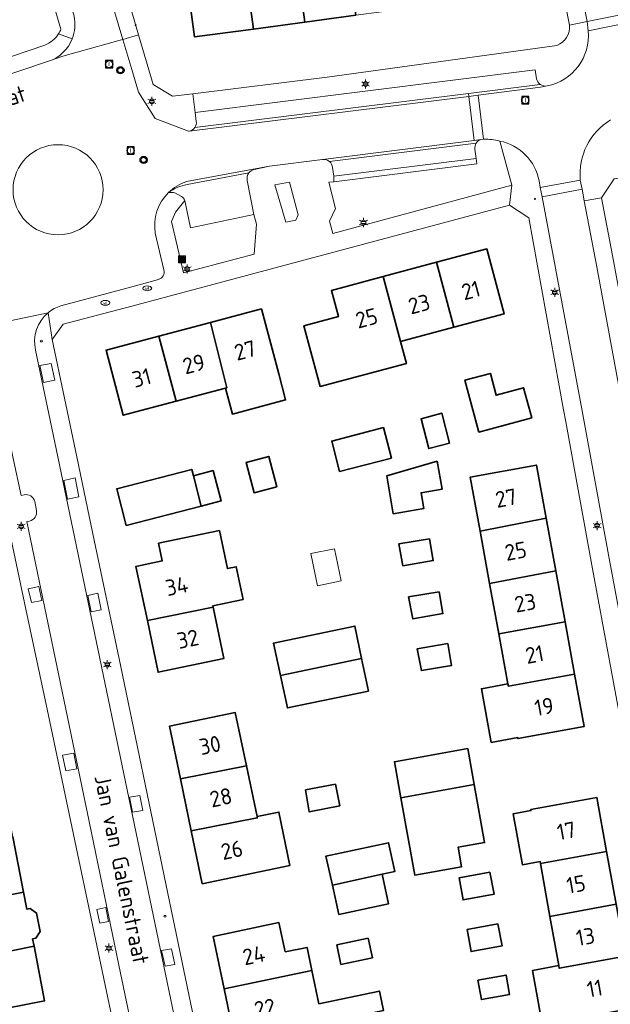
# Model space of a CAD drawing. Header units: metres. Extents: x 140853 to 145288, y 474558 to 480269.
# Tile 268 of 428: x 143892 to 143958, y 478867 to 478977. Entities that reach past the tile are written whole.
import ezdxf
from ezdxf.enums import TextEntityAlignment as Align

# ---------------------------------------------------------------- set-up
doc = ezdxf.new("R2010")
doc.units = ezdxf.units.M
doc.header["$MEASUREMENT"] = 0
for name, color, linetype, lineweight in [('B-WE-GR-BEPLANTING_CULTUUR_HEESTERS-G', 90, 'Continuous', 18), ('B-WE-GR-BEPLANTING_CULTUUR_VASTE PLANTENVAK-G', 90, 'Continuous', 18), ('B-WE-GR-GRAS_KRUIDENRIJK-G', 80, 'Continuous', 18), ('B-WE-GR-GROENVOORZIENING-G', 80, 'Continuous', 18), ('B-WE-IE-MEUBILAIR_WEGMEUBILAIR-S', 7, 'Continuous', 18), ('B-WE-KL-ET_LS_OV_LICHTMAST-S', 190, 'Continuous', 18), ('B-WE-KL-WATER_BRANDLEIDING_PUT-S', 150, 'Continuous', 18), ('B-WE-KL-WATER_PUT-S', 170, 'Continuous', 18), ('B-WE-OG-BEBOUWING-G', 7, 'Continuous', 35), ('B-WE-OG-BEBOUWING_BIJGEBOUW-G', 7, 'Continuous', 18), ('B-WE-OG-BEBOUWING_HUISNUMMER-T18', 10, 'Continuous', 18), ('B-WE-OG-BEBOUWING_STRAATNAAM-T18', 10, 'Continuous', 18), ('B-WE-OG-TERREIN_ERF-G', 7, 'Continuous', 18), ('B-WE-RI-DRAINAGE_PUT-S', 90, 'Continuous', 18), ('B-WE-RI-GWA_RIOOLPUT-S', 30, 'Continuous', 18), ('B-WE-VH-GOOT-G', 170, 'Continuous', 18), ('B-WE-VH-VERHARDING_BETONSTRAATSTEEN-G', 252, 'Continuous', 18), ('B-WE-VH-VERHARDING_TEGEL-G', 252, 'Continuous', 18), ('X-XX-XX-ALGEMEEN-S', 7, 'Continuous', 18)]:
    doc.layers.add(name, color=color, linetype=linetype, lineweight=lineweight)
doc.styles.add('NLCS-ISO', font='txt')

# ---------------------------------------------------------------- blocks, each defined once
blk = doc.blocks.new('SIE-WEG_AFVALBAK-SO')
at = {"linetype": 'ByBlock', "lineweight": 18}
h = blk.add_hatch(color=0, dxfattribs=at)
h.dxf.hatch_style = 1
h.paths.add_polyline_path([(-1.5, -1.5), (1.5, -1.5), (1.5, 1.5), (-1.5, 1.5)])
at = {"color": 0, "linetype": 'ByBlock', "lineweight": 18}
for points in [[(-2, -2), (2, -2), (2, 2), (-2, 2)], [(-1.5, -1.5), (1.5, -1.5), (1.5, 1.5), (-1.5, 1.5)]]:
    blk.add_lwpolyline(points, close=True, dxfattribs=at)
blk = doc.blocks.new('SIE-WEG_AFVALBAK_TYPE_01')
for radius in [0.25, 0.156]:
    blk.add_circle((0, 0), radius)
blk = doc.blocks.new('B-SIE-WEG_LICHTMAST-SO')
at = {"ltscale": 0.1}
for p, q in [((-1.1, 0.63), (-2.19, 1.27)), ((0, 1.27), (0, 2.53)), ((1.1, 0.63), (2.19, 1.27)), ((-1.1, -0.63), (-2.19, -1.27)), ((0, -1.27), (0, -2.53)), ((1.1, -0.63), (2.19, -1.27))]:
    blk.add_line(p, q, dxfattribs=at)
at = {"flags": 128}
for points in [[(-1.16, 0.5), (1.16, 0.5)], [(-1.16, -0.5), (1.16, -0.5)]]:
    blk.add_lwpolyline(points, dxfattribs=at)
at = {"ltscale": 0.1}
blk.add_circle((0, 0), 1.27, dxfattribs=at)
at = {"style": 'NLCS-ISO'}
blk.add_attdef('TYPE', text='', height=1.8, dxfattribs=at).set_placement((0, 2.53), align=Align.BOTTOM_CENTER)
blk = doc.blocks.new('SRI-PUT_INSPECTIE-SO')
at = {"lineweight": -3, "flags": 128}
blk.add_lwpolyline([(-2, -2), (2, -2), (2, 2), (-2, 2)], close=True, dxfattribs=at)
at = {"lineweight": -3, "ltscale": 1.5}
blk.add_circle((0, 0), 2, dxfattribs=at)
at = {"ltscale": 0.1, "style": 'NLCS-ISO'}
blk.add_text('I', height=2.5, dxfattribs=at).set_placement((0, -0.01), align=Align.MIDDLE_CENTER)
blk = doc.blocks.new('SRI-DRAIN_PUT-SO')
at = {"lineweight": -3}
for radius in [2, 1.5]:
    blk.add_circle((0, 0), radius, dxfattribs=at)
blk = doc.blocks.new('SKL-WATERLEIDINGPUT-SO')
at = {"color": 0, "linetype": 'ByBlock', "lineweight": 18}
blk.add_ellipse((0, 0), major_axis=(2.5, 0), ratio=0.54, dxfattribs=at)
at = {"color": 0, "linetype": 'ByBlock', "lineweight": 18, "style": 'NLCS-ISO'}
blk.add_text('wl', height=1.8, dxfattribs=at).set_placement((0, 0), align=Align.MIDDLE_CENTER)
blk = doc.blocks.new('SIE-WEG_STRAATPOT_BRANDKRAAN-SO')
blk.add_ellipse((0, 0), major_axis=(-0.729, 0), ratio=0.685994)
at = {"style": 'NLCS-ISO'}
blk.add_text('BR', height=0.4, dxfattribs=at).set_placement((-0.3, -0.15))

msp = doc.modelspace()

# ---------------------------------------------------------------- linework, layer by layer
at = {"layer": 'B-WE-GR-BEPLANTING_CULTUUR_HEESTERS-G', "ltscale": 0.2, "flags": 128}
msp.add_lwpolyline([(143891.736, 478958.043, 1), (143901.788, 478958.043), (143901.788, 478958.043, 1), (143891.736, 478958.043)], format="xyb", close=True, dxfattribs=at)
at = {"layer": 'B-WE-GR-BEPLANTING_CULTUUR_VASTE PLANTENVAK-G', "ltscale": 0.2, "flags": 128}
for points in [[(143899.089, 478923.831), (143898.654, 478925.927), (143897.392, 478925.639), (143897.827, 478923.543), (143899.089, 478923.831)], [(143894.606, 478913.809), (143893.444, 478913.554), (143893.781, 478912.019), (143894.943, 478912.274), (143894.606, 478913.809)], [(143900.451, 478910.991), (143901.562, 478911.22), (143901.185, 478913.059), (143900.074, 478912.83), (143900.451, 478910.991)], [(143897.613, 478893.254), (143898.874, 478893.496), (143898.516, 478895.242), (143897.255, 478895), (143897.613, 478893.254)], [(143905.085, 478888.673), (143906.237, 478888.862), (143905.896, 478890.513), (143904.744, 478890.324), (143905.085, 478888.673)], [(143901.411, 478876.274), (143902.405, 478876.49), (143902.082, 478878.044), (143901.088, 478877.828), (143901.411, 478876.274)], [(143909.805, 478871.664), (143909.419, 478873.438), (143908.32, 478873.256), (143908.706, 478871.482), (143909.805, 478871.664)]]:
    msp.add_lwpolyline(points, close=True, dxfattribs=at)
at = {"layer": 'B-WE-GR-GRAS_KRUIDENRIJK-G', "ltscale": 0.2, "flags": 128}
for points in [[(143943.424, 478963.236, 0.1783635), (143943.283, 478962.569), (143943.283, 478962.569), (143943.408, 478961.519), (143943.487, 478960.919), (143927.547, 478958.943), (143926.968, 478958.889), (143927.716, 478955.955), (143927.066, 478954.539), (143927.442, 478953.183), (143947.413, 478958.558), (143946.074, 478963.481), (143946.074, 478963.481, 0.0599639), (143944.258, 478963.696), (143944.258, 478963.696), (143943.951, 478963.647), (143943.951, 478963.647, 0.1750638), (143943.424, 478963.236)], [(143910.776, 478948.768), (143918.633, 478950.884), (143918.909, 478954.2), (143918.622, 478955.293), (143911.541, 478953.792), (143910.946, 478956.676), (143910.946, 478956.676, 0.0523744), (143910.901, 478956.851), (143910.901, 478956.851), (143909.858, 478955.538), (143909.433, 478954.509), (143910.776, 478948.768)]]:
    msp.add_lwpolyline(points, format="xyb", close=True, dxfattribs=at)
msp.add_lwpolyline([(143922.599, 478958.906), (143920.943, 478958.585), (143922.183, 478954.416), (143923.286, 478954.651), (143923.541, 478955.247), (143922.599, 478958.906)], close=True, dxfattribs=at)
at = {"layer": 'B-WE-GR-GROENVOORZIENING-G', "ltscale": 0.2, "flags": 128}
msp.add_lwpolyline([(143896.401, 478936.82), (143895.988, 478938.694), (143894.727, 478938.45), (143895.129, 478936.551), (143896.401, 478936.82)], close=True, dxfattribs=at)
at = {"layer": 'B-WE-OG-BEBOUWING-G', "ltscale": 0.2, "flags": 128}
for points in [[(143930.008, 478977.495), (143929.016, 478984.914), (143923.294, 478984.152), (143924.286, 478976.73), (143930.008, 478977.495)], [(143918.564, 478975.965), (143917.572, 478983.389), (143917.487, 478984.023), (143910.926, 478983.146), (143912.003, 478975.088), (143918.564, 478975.965)], [(143918.564, 478975.965), (143924.286, 478976.73), (143923.294, 478984.152), (143917.572, 478983.389), (143918.564, 478975.965)], [(143940.937, 478942.709), (143946.543, 478944.202), (143944.613, 478951.45), (143939.006, 478949.957), (143940.937, 478942.709)], [(143933.055, 478948.372), (143934.985, 478941.124), (143940.937, 478942.709), (143939.006, 478949.957), (143933.055, 478948.372)], [(143934.985, 478941.124), (143933.055, 478948.372), (143927.276, 478946.833), (143928.053, 478943.915), (143924.207, 478942.89), (143926.009, 478936.126), (143935.633, 478938.689), (143934.985, 478941.124)], [(143913.771, 478943.253), (143915.605, 478935.98), (143915.442, 478935.937), (143916.212, 478933.036), (143922.156, 478934.611), (143921.387, 478937.512), (143919.465, 478944.762), (143913.771, 478943.253)], [(143913.771, 478943.253), (143908.013, 478941.727), (143909.941, 478934.479), (143915.442, 478935.937), (143915.605, 478935.98), (143913.771, 478943.253)], [(143908.013, 478941.727), (143902.123, 478940.166), (143904.044, 478932.916), (143909.941, 478934.479), (143908.013, 478941.727)], [(143949.619, 478932.63), (143948.716, 478935.97), (143945.646, 478935.141), (143945.008, 478937.563), (143942.165, 478936.813), (143943.731, 478931.038), (143949.619, 478932.63)], [(143940.457, 478929.78), (143939.588, 478933.156), (143937.278, 478932.513), (143938.134, 478929.183), (143940.457, 478929.78)], [(143933.079, 478931.527), (143927.308, 478930.03), (143928.187, 478926.64), (143933.958, 478928.137), (143933.079, 478931.527)], [(143921.159, 478924.925), (143920.267, 478928.326), (143917.751, 478927.654), (143918.641, 478924.265), (143921.159, 478924.925)], [(143939.082, 478927.778), (143933.439, 478926.138), (143934.161, 478921.92), (143937.58, 478922.503), (143937.279, 478924.269), (143939.612, 478924.667), (143939.082, 478927.778)], [(143951.237, 478921.426), (143950.153, 478927.357), (143942.765, 478926.007), (143943.862, 478919.992), (143951.237, 478921.426)], [(143912.739, 478922.773), (143911.869, 478926.154), (143911.687, 478926.863), (143903.303, 478924.72), (143904.364, 478920.632), (143912.739, 478922.773)], [(143911.869, 478926.154), (143912.739, 478922.773), (143914.965, 478923.365), (143914.068, 478926.739), (143911.869, 478926.154)], [(143952.311, 478915.546), (143951.237, 478921.426), (143943.862, 478919.992), (143944.925, 478914.165), (143952.311, 478915.546)], [(143914.076, 478911.511), (143914.041, 478911.677), (143917.417, 478912.386), (143916.653, 478916.027), (143915.665, 478915.819), (143914.775, 478920.057), (143907.983, 478918.631), (143908.394, 478916.673), (143905.458, 478916.057), (143906.726, 478910.016), (143914.076, 478911.511)], [(143938.214, 478919.144), (143934.789, 478918.566), (143935.247, 478916.13), (143938.627, 478916.701), (143938.214, 478919.144)], [(143952.311, 478915.546), (143944.925, 478914.165), (143945.954, 478908.524), (143953.347, 478909.875), (143952.311, 478915.546)], [(143939.303, 478913.234), (143935.879, 478912.655), (143936.337, 478910.219), (143939.716, 478910.79), (143939.303, 478913.234)], [(143906.726, 478910.016), (143907.934, 478904.264), (143915.274, 478905.806), (143914.076, 478911.511), (143906.726, 478910.016)], [(143954.41, 478904.061), (143953.347, 478909.875), (143945.954, 478908.524), (143946.969, 478902.957), (143947.014, 478902.71), (143954.41, 478904.061)], [(143921.594, 478903.897), (143930.641, 478905.774), (143929.89, 478909.396), (143920.822, 478907.515), (143921.594, 478903.897)], [(143940.275, 478907.45), (143936.851, 478906.871), (143937.309, 478904.435), (143940.688, 478905.006), (143940.275, 478907.45)], [(143930.641, 478905.774), (143921.594, 478903.897), (143922.367, 478900.28), (143931.392, 478902.152), (143930.641, 478905.774)], [(143946.969, 478902.957), (143944.008, 478902.417), (143945.099, 478896.436), (143948.06, 478896.976), (143948.079, 478896.868), (143955.477, 478898.22), (143954.41, 478904.061), (143947.014, 478902.71), (143946.969, 478902.957)], [(143910.41, 478892.385), (143917.779, 478893.836), (143916.528, 478899.768), (143909.187, 478898.233), (143910.41, 478892.385)], [(143943.2, 478891.738), (143942.482, 478895.74), (143934.307, 478894.28), (143935.029, 478890.256), (143943.2, 478891.738)], [(143911.628, 478886.565), (143918.986, 478888.019), (143918.976, 478888.164), (143917.779, 478893.836), (143910.41, 478892.385), (143911.628, 478886.565)], [(143927.723, 478891.796), (143924.395, 478891.145), (143924.794, 478888.688), (143928.201, 478889.355), (143927.723, 478891.796)], [(143935.029, 478890.256), (143936.574, 478881.643), (143941.788, 478882.578), (143941.399, 478884.748), (143944.358, 478885.278), (143943.2, 478891.738), (143935.029, 478890.256)], [(143957.972, 478884.288), (143956.891, 478890.284), (143949.51, 478888.953), (143949.529, 478888.845), (143947.561, 478888.489), (143948.591, 478882.792), (143950.559, 478883.147), (143950.596, 478882.94), (143957.972, 478884.288)], [(143918.976, 478888.164), (143918.986, 478888.019), (143911.628, 478886.565), (143912.858, 478880.683), (143922.646, 478882.73), (143921.403, 478888.672), (143918.976, 478888.164)], [(143885.363, 478878.248), (143892.908, 478879.735), (143891.71, 478885.893), (143884.156, 478884.424), (143884.177, 478884.318), (143885.363, 478878.248)], [(143932.951, 478881.733), (143934.346, 478882.031), (143933.656, 478885.26), (143926.662, 478883.765), (143927.375, 478880.51), (143932.951, 478881.733)], [(143959.035, 478878.387), (143957.972, 478884.288), (143950.596, 478882.94), (143951.661, 478877.028), (143959.035, 478878.387)], [(143932.951, 478881.733), (143927.375, 478880.51), (143928.088, 478877.254), (143933.654, 478878.444), (143932.951, 478881.733)], [(143944.966, 478881.981), (143941.542, 478881.354), (143941.969, 478878.884), (143945.418, 478879.515), (143944.966, 478881.981)], [(143886.502, 478872.42), (143886.543, 478872.209), (143894.08, 478873.708), (143893.918, 478874.536), (143894.281, 478874.607), (143894.76, 478875.342), (143894.36, 478877.403), (143893.641, 478877.905), (143893.278, 478877.835), (143892.908, 478879.735), (143885.363, 478878.248), (143886.502, 478872.42)], [(143960.08, 478872.59), (143959.035, 478878.387), (143951.661, 478877.028), (143952.647, 478871.554), (143952.699, 478871.264), (143960.08, 478872.59)], [(143922.105, 478873.073), (143921.418, 478876.348), (143914.078, 478874.808), (143915.307, 478868.949), (143925.094, 478871.003), (143924.552, 478873.587), (143922.105, 478873.073)], [(143945.859, 478876.217), (143942.434, 478875.59), (143942.861, 478873.12), (143946.31, 478873.751), (143945.859, 478876.217)], [(143931.385, 478874.606), (143927.874, 478873.869), (143928.332, 478871.682), (143931.844, 478872.419), (143931.385, 478874.606)], [(143894.08, 478873.708), (143886.543, 478872.209), (143886.502, 478872.42), (143883.557, 478871.846), (143884.78, 478865.587), (143895.263, 478867.626), (143894.08, 478873.708)], [(143952.647, 478871.554), (143949.723, 478871.027), (143951.167, 478863.016), (143957.032, 478864.073), (143956.677, 478866.041), (143961.116, 478866.841), (143960.08, 478872.59), (143952.699, 478871.264), (143952.647, 478871.554)], [(143916.542, 478863.067), (143923.882, 478864.607), (143933.079, 478866.536), (143932.62, 478868.723), (143925.869, 478867.307), (143925.094, 478871.003), (143915.307, 478868.949), (143916.542, 478863.067)], [(143943.621, 478869.927), (143944.01, 478867.772), (143947.159, 478868.34), (143946.771, 478870.495), (143943.621, 478869.927)]]:
    msp.add_lwpolyline(points, close=True, dxfattribs=at)
at = {"layer": 'B-WE-OG-BEBOUWING_BIJGEBOUW-G', "ltscale": 0.2, "flags": 128}
msp.add_lwpolyline([(143928.35, 478914.432), (143927.602, 478918.025), (143924.974, 478917.499), (143925.725, 478913.886), (143928.35, 478914.432)], close=True, dxfattribs=at)
at = {"layer": 'B-WE-OG-TERREIN_ERF-G', "ltscale": 0.2, "flags": 128}
for points in [[(143884.527, 478970.514), (143895.288, 478974.159), (143895.288, 478974.159, 0.1542245), (143896.806, 478975.429), (143896.806, 478975.429, 0.047008), (143897.074, 478975.944), (143897.074, 478975.944), (143889.834, 479000.487)], [(143904.977, 478977.873), (143905.731, 478975.323), (143907.367, 478969.793), (143909.541, 478968.462), (143911.805, 478968.744), (143926.78, 478970.613), (143938.153, 478972.162), (143952.441, 478974.14), (143952.441, 478974.14, 0.3362652), (143953.842, 478976.391), (143953.842, 478976.391), (143951.079, 478990.395)]]:
    msp.add_lwpolyline(points, format="xyb", dxfattribs=at)
for points in [[(143940.429, 478986.435), (143940.346, 478987.059), (143946.908, 478987.936), (143947.982, 478979.898), (143941.42, 478979.021), (143935.73, 478978.26), (143930.008, 478977.495), (143924.286, 478976.73), (143918.564, 478975.965), (143912.003, 478975.088), (143910.926, 478983.146), (143917.487, 478984.023), (143917.572, 478983.389), (143923.294, 478984.152), (143929.016, 478984.914), (143934.738, 478985.677), (143940.429, 478986.435)], [(144010.692, 478955.178), (144009.572, 478965.019), (144007.522, 478966.596), (144000, 478965.448), (143994.163, 478964.558), (143979.833, 478962.454), (143958.829, 478959.253), (143957.405, 478957.16), (143958.624, 478950.732), (143961.396, 478935.805), (143965.845, 478911.654), (143970.429, 478887.312), (143973.841, 478868.985), (143975.919, 478867.366), (144000, 478869.833), (144018.12, 478871.728), (144019.586, 478874.491), (144017.942, 478889.751), (144015.293, 478913.778), (144012.656, 478937.27), (144011.993, 478943.319), (144010.692, 478955.178)], [(143904.977, 478945.078), (143897.335, 478943.051), (143896.099, 478941.339), (143898.839, 478928.286), (143900.646, 478919.675), (143903.723, 478905.034), (143908.618, 478881.575), (143914.517, 478853.143), (143939.236, 478859.023), (143940.697, 478859.363), (143963.813, 478864.744), (143965.417, 478866.86), (143960.216, 478895.267), (143956.424, 478915.776), (143953.416, 478932.187), (143953.177, 478933.499), (143949.308, 478954.932), (143947.13, 478956.346), (143904.977, 478945.078)], [(143940.937, 478942.709), (143934.985, 478941.124), (143935.633, 478938.689), (143926.009, 478936.126), (143924.207, 478942.89), (143928.053, 478943.915), (143927.276, 478946.833), (143933.055, 478948.372), (143939.006, 478949.957), (143944.613, 478951.45), (143946.543, 478944.202), (143940.937, 478942.709)], [(143908.013, 478941.727), (143913.771, 478943.253), (143919.465, 478944.762), (143921.387, 478937.512), (143922.156, 478934.611), (143916.212, 478933.036), (143915.442, 478935.937), (143909.941, 478934.479), (143904.044, 478932.916), (143902.123, 478940.166), (143908.013, 478941.727)], [(143949.619, 478932.63), (143943.731, 478931.038), (143942.165, 478936.813), (143945.008, 478937.563), (143945.646, 478935.141), (143948.716, 478935.97), (143949.619, 478932.63)], [(143940.457, 478929.78), (143938.134, 478929.183), (143937.278, 478932.513), (143939.588, 478933.156), (143940.457, 478929.78)], [(143933.079, 478931.527), (143933.958, 478928.137), (143928.187, 478926.64), (143927.308, 478930.03), (143933.079, 478931.527)], [(143921.159, 478924.925), (143918.641, 478924.265), (143917.751, 478927.654), (143920.267, 478928.326), (143921.159, 478924.925)], [(143939.082, 478927.778), (143939.612, 478924.667), (143937.279, 478924.269), (143937.58, 478922.503), (143934.161, 478921.92), (143933.439, 478926.138), (143939.082, 478927.778)], [(143954.41, 478904.061), (143955.477, 478898.22), (143948.079, 478896.868), (143948.06, 478896.976), (143945.099, 478896.436), (143944.008, 478902.417), (143946.969, 478902.957), (143945.954, 478908.524), (143944.925, 478914.165), (143943.862, 478919.992), (143942.765, 478926.007), (143950.153, 478927.357), (143951.237, 478921.426), (143952.311, 478915.546), (143953.347, 478909.875), (143954.41, 478904.061)], [(143912.739, 478922.773), (143904.364, 478920.632), (143903.303, 478924.72), (143911.687, 478926.863), (143911.869, 478926.154), (143914.068, 478926.739), (143914.965, 478923.365), (143912.739, 478922.773)], [(143906.726, 478910.016), (143905.458, 478916.057), (143908.394, 478916.673), (143907.983, 478918.631), (143914.775, 478920.057), (143915.665, 478915.819), (143916.653, 478916.027), (143917.417, 478912.386), (143914.041, 478911.677), (143914.076, 478911.511), (143915.274, 478905.806), (143907.934, 478904.264), (143906.726, 478910.016)], [(143938.214, 478919.144), (143938.627, 478916.701), (143935.247, 478916.13), (143934.789, 478918.566), (143938.214, 478919.144)], [(143939.303, 478913.234), (143939.716, 478910.79), (143936.337, 478910.219), (143935.879, 478912.655), (143939.303, 478913.234)], [(143921.594, 478903.897), (143920.822, 478907.515), (143929.89, 478909.396), (143930.641, 478905.774), (143931.392, 478902.152), (143922.367, 478900.28), (143921.594, 478903.897)], [(143940.275, 478907.45), (143940.688, 478905.006), (143937.309, 478904.435), (143936.851, 478906.871), (143940.275, 478907.45)], [(143918.976, 478888.164), (143921.403, 478888.672), (143922.646, 478882.73), (143912.858, 478880.683), (143911.628, 478886.565), (143910.41, 478892.385), (143909.187, 478898.233), (143916.528, 478899.768), (143917.779, 478893.836), (143918.976, 478888.164)], [(143935.029, 478890.256), (143934.307, 478894.28), (143942.482, 478895.74), (143943.2, 478891.738), (143944.358, 478885.278), (143941.399, 478884.748), (143941.788, 478882.578), (143936.574, 478881.643), (143935.029, 478890.256)], [(143893.918, 478874.536), (143894.08, 478873.708), (143895.263, 478867.626), (143884.78, 478865.587), (143883.557, 478871.846), (143886.502, 478872.42), (143885.363, 478878.248), (143884.177, 478884.318), (143881.685, 478883.831), (143880.454, 478890.132), (143890.505, 478892.088), (143891.71, 478885.893), (143892.908, 478879.735), (143893.278, 478877.835), (143893.641, 478877.905), (143894.36, 478877.403), (143894.76, 478875.342), (143894.281, 478874.607), (143893.918, 478874.536)], [(143927.723, 478891.796), (143928.201, 478889.355), (143924.794, 478888.688), (143924.395, 478891.145), (143927.723, 478891.796)], [(143960.08, 478872.59), (143961.116, 478866.841), (143956.677, 478866.041), (143957.032, 478864.073), (143951.167, 478863.016), (143949.723, 478871.027), (143952.647, 478871.554), (143951.661, 478877.028), (143950.596, 478882.94), (143950.559, 478883.147), (143948.591, 478882.792), (143947.561, 478888.489), (143949.529, 478888.845), (143949.51, 478888.953), (143956.891, 478890.284), (143957.972, 478884.288), (143959.035, 478878.387), (143960.08, 478872.59)], [(143932.951, 478881.733), (143933.654, 478878.444), (143928.088, 478877.254), (143927.375, 478880.51), (143926.662, 478883.765), (143933.656, 478885.26), (143934.346, 478882.031), (143932.951, 478881.733)], [(143944.966, 478881.981), (143945.418, 478879.515), (143941.969, 478878.884), (143941.542, 478881.354), (143944.966, 478881.981)], [(143921.418, 478876.348), (143922.105, 478873.073), (143924.552, 478873.587), (143925.094, 478871.003), (143925.869, 478867.307), (143932.62, 478868.723), (143933.079, 478866.536), (143923.882, 478864.607), (143925.106, 478858.771), (143917.766, 478857.231), (143916.542, 478863.067), (143915.307, 478868.949), (143914.078, 478874.808), (143921.418, 478876.348)], [(143945.859, 478876.217), (143946.31, 478873.751), (143942.861, 478873.12), (143942.434, 478875.59), (143945.859, 478876.217)], [(143931.385, 478874.606), (143931.844, 478872.419), (143928.332, 478871.682), (143927.874, 478873.869), (143931.385, 478874.606)], [(143943.621, 478869.927), (143946.771, 478870.495), (143947.159, 478868.34), (143944.01, 478867.772), (143943.621, 478869.927)]]:
    msp.add_lwpolyline(points, close=True, dxfattribs=at)
msp.add_lwpolyline([(143889.385, 478739.233), (143898.872, 478748.067), (143898.839, 478748.096), (143900.756, 478750), (143900.918, 478750.161), (143906.384, 478755.508), (143907.236, 478756.386), (143912.327, 478761.295), (143913.473, 478763.593), (143914.224, 478765.428), (143914.908, 478767.627), (143915.183, 478768.855), (143915.588, 478773.481), (143915.428, 478776.809), (143914.534, 478784.141), (143911.359, 478810.674), (143907.477, 478842.62), (143907.367, 478843.525), (143903.553, 478862.131), (143895.686, 478899.442), (143893.178, 478911.307), (143891.078, 478921.17)], dxfattribs=at)
at = {"layer": 'B-WE-VH-GOOT-G', "ltscale": 0.2, "flags": 128}
for points in [[(143951.346, 478969.618), (143950.613, 478969.473), (143943.655, 478968.587)], [(143942.608, 478968.449), (143911.396, 478964.574)], [(143943.207, 478963.529), (143926.307, 478961.43)], [(143920.357, 478960.669), (143911.106, 478958.949)]]:
    msp.add_lwpolyline(points, dxfattribs=at)
msp.add_lwpolyline([(143911.106, 478958.949, 0.1105955), (143909.079, 478957.731)], format="xyb", dxfattribs=at)
at = {"layer": 'B-WE-VH-VERHARDING_BETONSTRAATSTEEN-G', "ltscale": 0.2, "flags": 128}
for points in [[(143938.857, 479060.845), (143940.482, 479052.727), (143949.638, 479007.511), (143951.155, 479000), (143952.562, 478993.032), (143955.797, 478976.812), (143960.641, 478977.786), (143958.661, 478987.679), (143958.059, 478989.581), (143955.966, 479000), (143955.896, 479000.35), (143955.524, 479003.308), (143954.337, 479009.262), (143945.349, 479053.656), (143943.619, 479062.116), (143943.619, 479062.116, 0.0441261), (143941.386, 479068.752), (143941.386, 479068.752), (143940.595, 479070.691), (143936.064, 479068.703), (143936.064, 479068.703, -0.0410723), (143938.857, 479060.845)], [(143903.71, 478974.725), (143903.985, 478974.802), (143900.644, 478986.047), (143894.959, 479005.416), (143881.991, 479049.419), (143877.663, 479048.105), (143884.364, 479025.392), (143891.591, 479000.809), (143898.544, 478977.385), (143898.544, 478977.385, -0.1486735), (143898.354, 478974.883), (143898.354, 478974.883, -0.2164593), (143895.805, 478972.401), (143895.805, 478972.401), (143897.305, 478972.931), (143903.71, 478974.725)], [(143911.805, 478968.744), (143912.062, 478966.67), (143950.024, 478971.413), (143950.167, 478970.429), (143950.167, 478970.429, 0.2009129), (143950.552, 478969.785), (143950.552, 478969.785, 0.1902374), (143951.346, 478969.618), (143951.346, 478969.618, 0.3840104), (143955.928, 478975.747), (143955.928, 478975.747), (143955.797, 478976.812), (143953.842, 478976.391), (143953.842, 478976.391, -0.3362652), (143952.441, 478974.14), (143952.441, 478974.14), (143938.153, 478972.162), (143926.78, 478970.613), (143911.805, 478968.744)], [(143856.857, 478961.219, -0.2360917), (143854.265, 478961.425), (143854.265, 478961.425), (143853.352, 478960.059), (143853.352, 478960.059, 0.2044552), (143857.461, 478959.599), (143857.461, 478959.599), (143857.999, 478959.776), (143858.993, 478960.118), (143872.453, 478964.594), (143882.187, 478967.841), (143895.805, 478972.401), (143895.805, 478972.401, 0.2164593), (143898.354, 478974.883), (143898.354, 478974.883), (143896.806, 478975.429), (143896.806, 478975.429, -0.1542245), (143895.288, 478974.159), (143895.288, 478974.159), (143884.527, 478970.514), (143866.994, 478964.681), (143856.857, 478961.219)], [(143912.062, 478966.67), (143911.805, 478968.744), (143909.541, 478968.462), (143907.367, 478969.793), (143905.731, 478975.323), (143903.985, 478974.802), (143904.977, 478971.463), (143905.736, 478968.907), (143907.582, 478966.007), (143911.314, 478964.564), (143911.396, 478964.574), (143911.396, 478964.574, 0.2005401), (143912.023, 478964.97), (143912.023, 478964.97, 0.1930353), (143912.186, 478965.67), (143912.186, 478965.67), (143912.062, 478966.67)], [(143912.186, 478965.67, -0.1930353), (143912.023, 478964.97), (143912.023, 478964.97), (143929.701, 478967.166), (143942.567, 478968.782), (143950.552, 478969.785), (143950.552, 478969.785, -0.2009129), (143950.167, 478970.429), (143950.167, 478970.429), (143950.024, 478971.413), (143912.062, 478966.67), (143912.186, 478965.67)], [(143927.521, 478959.55), (143943.408, 478961.519), (143943.283, 478962.569), (143943.283, 478962.569, -0.1783635), (143943.424, 478963.236), (143943.424, 478963.236), (143927.052, 478961.206), (143927.052, 478961.206, -0.2024453), (143927.404, 478960.525), (143927.404, 478960.525), (143927.521, 478959.55)], [(143927.547, 478958.943), (143927.521, 478959.55), (143927.404, 478960.525), (143927.404, 478960.525, 0.2024453), (143927.052, 478961.206), (143927.052, 478961.206, 0.2037672), (143926.307, 478961.43), (143926.307, 478961.43), (143926.287, 478961.427), (143920.357, 478960.669), (143918.631, 478960.298), (143918.631, 478960.298, 0.1808768), (143918.045, 478959.922), (143918.045, 478959.922, 0.2252217), (143917.877, 478959.096), (143917.877, 478959.096), (143918.622, 478955.293), (143918.909, 478954.2), (143918.633, 478950.884), (143910.776, 478948.768), (143909.433, 478954.509), (143909.858, 478955.538), (143910.901, 478956.851), (143910.901, 478956.851, 0.1808995), (143910.522, 478957.285), (143910.522, 478957.285), (143909.807, 478957.699), (143909.807, 478957.699, 0.0768953), (143909.079, 478957.731), (143909.079, 478957.731, 0.2409461), (143907.616, 478953.216), (143907.616, 478953.216), (143908.569, 478949.126), (143908.569, 478949.126, -0.4070874), (143907.971, 478948.031), (143907.971, 478948.031), (143904.977, 478947.229), (143897.072, 478945.113), (143897.072, 478945.113, 0.0972589), (143895.648, 478944.341), (143895.648, 478944.341), (143896.099, 478941.339), (143897.335, 478943.051), (143904.977, 478945.078), (143947.13, 478956.346), (143947.413, 478958.558), (143927.442, 478953.183), (143927.066, 478954.539), (143927.716, 478955.955), (143926.968, 478958.889), (143927.547, 478958.943)], [(143909.079, 478957.731, -0.0768953), (143909.807, 478957.699), (143909.807, 478957.699), (143910.522, 478957.285), (143910.522, 478957.285, -0.1808995), (143910.901, 478956.851), (143910.901, 478956.851, -0.0523744), (143910.946, 478956.676), (143910.946, 478956.676), (143911.541, 478953.792), (143918.622, 478955.293), (143917.877, 478959.096), (143917.877, 478959.096, -0.2252217), (143918.045, 478959.922), (143918.045, 478959.922), (143911.154, 478958.632), (143911.154, 478958.632, 0.1170178), (143909.079, 478957.731)], [(143974.558, 478860.64), (143973.841, 478868.985), (143970.429, 478887.312), (143965.845, 478911.654), (143961.396, 478935.805), (143958.624, 478950.732), (143957.405, 478957.16), (143955.493, 478956.8), (143956.874, 478949.47), (143963.505, 478913.517), (143971.256, 478872.173), (143971.448, 478871.14), (143971.448, 478871.14, -0.0163707), (143972.035, 478867.175), (143972.035, 478867.175), (143972.641, 478860.305), (143972.719, 478859.259), (143973.812, 478842.342), (143976.529, 478801.303), (143978.412, 478802.338), (143975.822, 478841.991), (143974.558, 478860.64)], [(143895.648, 478944.341), (143888.682, 478942.893), (143889.021, 478941.248), (143891.728, 478928.286), (143892.644, 478923.978), (143892.972, 478924.051), (143892.972, 478924.051, -0.405492), (143894.157, 478923.292), (143894.157, 478923.292), (143894.352, 478922.284), (143894.352, 478922.284, -0.4081922), (143893.577, 478921.116), (143893.577, 478921.116), (143893.264, 478921.05), (143900.007, 478888.706), (143903.548, 478871.595), (143907.459, 478852.966), (143911.887, 478853.918), (143912.205, 478853.986), (143901.611, 478904.893), (143896.719, 478928.286), (143894.249, 478940.167), (143894.249, 478940.167, -0.2848213), (143895.648, 478944.341)]]:
    msp.add_lwpolyline(points, format="xyb", close=True, dxfattribs=at)
for points in [[(143881.991, 479049.419), (143894.959, 479005.416), (143900.644, 478986.047), (143903.985, 478974.802), (143905.731, 478975.323), (143904.977, 478977.873), (143904.847, 478978.312), (143898.562, 478999.743), (143891.598, 479023.353)], [(143951.079, 478990.395), (143953.842, 478976.391), (143955.797, 478976.812), (143952.562, 478993.032)]]:
    msp.add_lwpolyline(points, dxfattribs=at)
for points in [[(143889.834, 479000.487), (143897.074, 478975.944), (143897.074, 478975.944, -0.047008), (143896.806, 478975.429), (143896.806, 478975.429), (143898.354, 478974.883), (143898.354, 478974.883, 0.1486735), (143898.544, 478977.385), (143898.544, 478977.385), (143891.591, 479000.809)], [(143960.883, 478976.755), (143955.928, 478975.747), (143955.928, 478975.747, -0.3840104), (143951.346, 478969.618), (143951.346, 478969.618, -0.1902374), (143950.552, 478969.785), (143950.552, 478969.785), (143942.567, 478968.782), (143942.608, 478968.449), (143943.655, 478968.587), (143944.258, 478963.696), (143944.258, 478963.696, -0.0599639), (143946.074, 478963.481), (143946.074, 478963.481, -0.3001246), (143950.459, 478959.033), (143950.459, 478959.033), (143950.584, 478958.306), (143955.048, 478959.126), (143955.048, 478959.126, -0.2893123), (143958.425, 478965.835)], [(143888.682, 478942.893), (143895.648, 478944.341), (143895.648, 478944.341, -0.0972589), (143897.072, 478945.113), (143897.072, 478945.113), (143904.977, 478947.229), (143907.971, 478948.031), (143907.971, 478948.031, 0.4070874), (143908.569, 478949.126), (143908.569, 478949.126), (143907.616, 478953.216), (143907.616, 478953.216, -0.2409461), (143909.079, 478957.731), (143909.079, 478957.731, -0.1170178), (143911.154, 478958.632), (143911.154, 478958.632), (143918.045, 478959.922), (143918.045, 478959.922, -0.1808768), (143918.631, 478960.298), (143918.631, 478960.298), (143920.357, 478960.669), (143926.287, 478961.427), (143926.307, 478961.43), (143926.307, 478961.43, -0.2037672), (143927.052, 478961.206), (143927.052, 478961.206), (143943.424, 478963.236), (143943.424, 478963.236, -0.1750638), (143943.951, 478963.647), (143943.951, 478963.647), (143943.207, 478963.529), (143942.608, 478968.449), (143942.567, 478968.782), (143929.701, 478967.166), (143912.023, 478964.97), (143912.023, 478964.97, -0.2005401), (143911.396, 478964.574), (143911.396, 478964.574), (143911.314, 478964.564), (143907.582, 478966.007), (143905.736, 478968.907), (143904.977, 478971.463), (143903.985, 478974.802), (143903.985, 478974.802), (143903.71, 478974.725), (143897.305, 478972.931), (143895.805, 478972.401), (143882.187, 478967.841)], [(143958.425, 478965.835, 0.2893123), (143955.048, 478959.126), (143955.048, 478959.126), (143955.244, 478958.122), (143955.493, 478956.8), (143957.405, 478957.16), (143958.829, 478959.253)], [(143967.772, 478864.444, 0.0224084), (143966.986, 478870.331), (143966.986, 478870.331), (143966.8, 478871.343), (143958.201, 478917.355), (143955.243, 478933.386), (143950.788, 478957.265), (143950.584, 478958.306), (143950.459, 478959.033), (143950.459, 478959.033, 0.3001246), (143946.074, 478963.481), (143946.074, 478963.481), (143947.413, 478958.558), (143947.13, 478956.346), (143947.13, 478956.346), (143949.308, 478954.932), (143953.177, 478933.499), (143953.416, 478932.187), (143956.424, 478915.776), (143960.216, 478895.267), (143965.417, 478866.86)], [(143891.736, 478958.043, -1), (143901.788, 478958.043)], [(143901.788, 478958.043, -1), (143891.736, 478958.043)], [(143914.517, 478853.143), (143908.618, 478881.575), (143903.723, 478905.034), (143900.646, 478919.675), (143898.839, 478928.286), (143896.099, 478941.339), (143895.648, 478944.341), (143895.648, 478944.341, 0.2848213), (143894.249, 478940.167), (143894.249, 478940.167), (143896.719, 478928.286), (143896.719, 478928.286), (143901.611, 478904.893), (143912.205, 478853.986)], [(143891.078, 478921.17), (143893.178, 478911.307), (143895.686, 478899.442), (143903.553, 478862.131), (143907.367, 478843.525), (143907.477, 478842.62), (143909.502, 478843.064), (143909.28, 478844.107), (143907.638, 478851.955), (143907.459, 478852.966), (143903.548, 478871.595), (143900.007, 478888.706), (143893.264, 478921.05), (143893.264, 478921.05), (143893.577, 478921.116), (143893.577, 478921.116, 0.4081922), (143894.352, 478922.284), (143894.352, 478922.284), (143894.157, 478923.292), (143894.157, 478923.292, 0.405492), (143892.972, 478924.051), (143892.972, 478924.051), (143892.644, 478923.978), (143891.728, 478928.286)]]:
    msp.add_lwpolyline(points, format="xyb", dxfattribs=at)
for points in [[(143960.641, 478977.786), (143955.797, 478976.812), (143955.928, 478975.747), (143960.883, 478976.755), (143960.641, 478977.786)], [(143943.207, 478963.529), (143943.951, 478963.647), (143944.258, 478963.696), (143943.655, 478968.587), (143942.608, 478968.449), (143943.207, 478963.529)], [(143950.584, 478958.306), (143950.788, 478957.265), (143955.244, 478958.122), (143955.048, 478959.126), (143950.584, 478958.306)], [(143922.599, 478958.906), (143923.541, 478955.247), (143923.286, 478954.651), (143922.183, 478954.416), (143920.943, 478958.585), (143922.599, 478958.906)], [(143955.243, 478933.386), (143958.201, 478917.355), (143966.8, 478871.343), (143971.256, 478872.173), (143963.505, 478913.517), (143956.874, 478949.47), (143955.493, 478956.8), (143955.244, 478958.122), (143950.788, 478957.265), (143955.243, 478933.386)], [(143896.401, 478936.82), (143895.129, 478936.551), (143894.727, 478938.45), (143895.988, 478938.694), (143896.401, 478936.82)], [(143899.089, 478923.831), (143897.827, 478923.543), (143897.392, 478925.639), (143898.654, 478925.927), (143899.089, 478923.831)], [(143894.606, 478913.809), (143894.943, 478912.274), (143893.781, 478912.019), (143893.444, 478913.554), (143894.606, 478913.809)], [(143900.451, 478910.991), (143900.074, 478912.83), (143901.185, 478913.059), (143901.562, 478911.22), (143900.451, 478910.991)], [(143897.613, 478893.254), (143897.255, 478895), (143898.516, 478895.242), (143898.874, 478893.496), (143897.613, 478893.254)], [(143905.085, 478888.673), (143904.744, 478890.324), (143905.896, 478890.513), (143906.237, 478888.862), (143905.085, 478888.673)], [(143901.411, 478876.274), (143901.088, 478877.828), (143902.082, 478878.044), (143902.405, 478876.49), (143901.411, 478876.274)], [(143909.805, 478871.664), (143908.706, 478871.482), (143908.32, 478873.256), (143909.419, 478873.438), (143909.805, 478871.664)]]:
    msp.add_lwpolyline(points, close=True, dxfattribs=at)
at = {"layer": 'B-WE-VH-VERHARDING_TEGEL-G', "ltscale": 0.2, "flags": 128}
msp.add_lwpolyline([(143927.521, 478959.55), (143927.547, 478958.943), (143943.487, 478960.919), (143943.408, 478961.519), (143927.521, 478959.55)], close=True, dxfattribs=at)

# ---------------------------------------------------------------- block references
at = {"layer": 'B-WE-IE-MEUBILAIR_WEGMEUBILAIR-S', "xscale": 0.2, "yscale": 0.2, "zscale": 0.2}
msp.add_blockref('SIE-WEG_AFVALBAK-SO', (143910.591, 478950.286), dxfattribs=at)
at = {"layer": 'B-WE-KL-ET_LS_OV_LICHTMAST-S', "xscale": 0.2, "yscale": 0.2, "zscale": 0.2}
for p in [(143931.085, 478969.833), (143907.233, 478967.904), (143930.856, 478954.393), (143911.161, 478949.207), (143952.189, 478946.618), (143892.651, 478920.529), (143956.919, 478920.6), (143902.258, 478905.112), (143902.441, 478873.504)]:
    msp.add_blockref('B-SIE-WEG_LICHTMAST-SO', p, dxfattribs=at)
at = {"layer": 'B-WE-KL-WATER_BRANDLEIDING_PUT-S', "xscale": 0.2, "yscale": 0.2, "zscale": 0.2}
for p in [(143894.894, 478941.178), (143908.697, 478877.058)]:
    msp.add_blockref('SIE-WEG_STRAATPOT_BRANDKRAAN-SO', p, dxfattribs=at)
at = {"layer": 'B-WE-KL-WATER_PUT-S', "xscale": 0.2, "yscale": 0.2, "zscale": 0.2}
for p in [(143906.71, 478947.062), (143902.039, 478945.44)]:
    msp.add_blockref('SKL-WATERLEIDINGPUT-SO', p, dxfattribs=at)
at = {"layer": 'B-WE-RI-DRAINAGE_PUT-S', "xscale": 0.2, "yscale": 0.2, "zscale": 0.2}
for p in [(143903.722, 478971.365), (143906.309, 478961.37)]:
    msp.add_blockref('SRI-DRAIN_PUT-SO', p, dxfattribs=at)
at = {"layer": 'B-WE-RI-GWA_RIOOLPUT-S', "xscale": 0.2, "yscale": 0.2, "zscale": 0.2}
for p in [(143902.457, 478972.042), (143948.906, 478968.035), (143904.865, 478962.416)]:
    msp.add_blockref('SRI-PUT_INSPECTIE-SO', p, dxfattribs=at)
at = {"layer": 'X-XX-XX-ALGEMEEN-S', "xscale": 0.2, "yscale": 0.2, "zscale": 0.2}
for p in [(143905.414, 478976.394), (143949.979, 478957.028)]:
    msp.add_blockref('SIE-WEG_AFVALBAK_TYPE_01', p, dxfattribs=at)

# ---------------------------------------------------------------- texts
at = {"layer": 'B-WE-OG-BEBOUWING_HUISNUMMER-T18', "style": 'NLCS-ISO'}
for s, rotation, p in [('21', 14.9, (143942.839, 478946.838)), ('23', 14.9, (143937.06, 478945.299)), ('25', 14.9, (143931.195, 478943.737)), ('27', 14.8, (143917.642, 478940.141)), ('29', 14.8, (143911.916, 478938.623)), ('31', 14.8, (143906.092, 478937.08)), ('27', 10.4, (143946.76, 478923.673)), ('25', 10.4, (143947.839, 478917.767)), ('34', 11.8, (143910.007, 478913.859)), ('23', 10.4, (143948.894, 478911.992)), ('32', 11.9, (143911.245, 478907.962)), ('21', 10.4, (143949.944, 478906.248)), ('19', 10.4, (143951.009, 478900.422)), ('30', 11.8, (143913.714, 478896.128)), ('28', 11.8, (143914.934, 478890.295)), ('17', 10.2, (143953.495, 478886.576)), ('26', 11.8, (143916.158, 478884.443)), ('15', 10.2, (143954.567, 478880.628)), ('13', 10.2, (143955.621, 478874.779)), ('24', 11.8, (143918.607, 478872.7)), ('11', 10.2, (143956.661, 478869.006)), ('22', 11.8, (143919.839, 478866.83))]:
    msp.add_text(s, height=1.8, rotation=rotation, dxfattribs=at).set_placement(p, align=Align.MIDDLE_CENTER)
at = {"layer": 'B-WE-OG-BEBOUWING_STRAATNAAM-T18', "style": 'NLCS-ISO'}
for s, rotation, p in [('Jacob van Heemskerkstraat', 18.5, (143879.126, 478964.205)), ('Jan van Galenstraat', 281.8, (143903.879, 478882.29))]:
    msp.add_text(s, height=1.8, rotation=rotation, dxfattribs=at).set_placement(p, align=Align.MIDDLE_CENTER)

doc.saveas('drawing.dxf')
